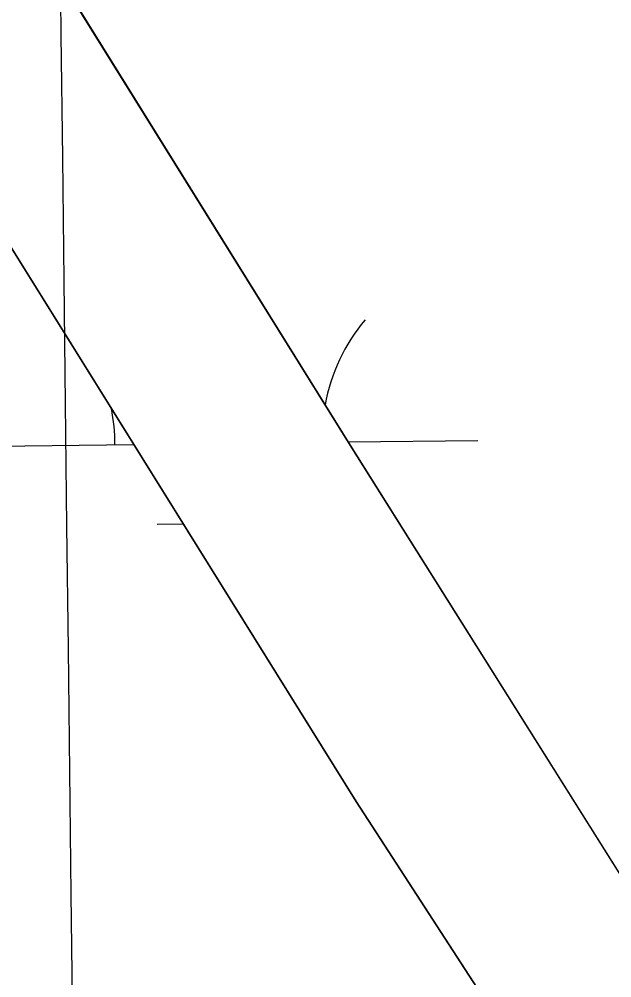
# Model space of a CAD drawing. Extents: x 3684037 to 3722149, y 433263 to 459021.
# Drawn here: x 3709210.6 to 3709324.9, y 456399.3 to 456584.2 of the extents above; entities that cross this region are included whole.
import ezdxf

# ---------------------------------------------------------------- set-up
doc = ezdxf.new("R2010")
doc.units = 0
for name, color, linetype in [('V-GRID-MAJR', 7, 'Continuous'), ('V-TOPO-SHOR', 7, 'Continuous'), ('V-WETL-SWMP', 7, 'Continuous')]:
    doc.layers.add(name, color=color, linetype=linetype)

msp = doc.modelspace()

# ---------------------------------------------------------------- linework, layer by layer
at = {"layer": 'V-GRID-MAJR'}
msp.add_spline([(3709426.74, 438923.75200000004), (3709355.373, 444981.088), (3709283.97, 451041.507), (3709212.5670000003, 457101.934), (3709212.531, 457105.01)], degree=3, dxfattribs=at)
at = {"layer": 'V-TOPO-SHOR'}
for points in [[(3709161.856, 456682.98), (3709274.4080000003, 456502.03500000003), (3709398.697, 456304.371), (3709475.207, 456192.3), (3709484.8340000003, 456176.799), (3709489.594, 456164.537), (3709493.6, 456155.735), (3709499.563, 456144.25800000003), (3709516.1750000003, 456113.816), (3709684.096, 455849.837)], [(3709163.407, 456613.32800000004), (3709275.572, 456433.317), (3709370.632, 456286.803), (3709407.457, 456227.732), (3709464.008, 456132.615), (3709518.485, 456041.368), (3709622.204, 455875.91500000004)]]:
    msp.add_lwpolyline(points, dxfattribs=at)
at = {"layer": 'V-WETL-SWMP'}
for p, q in [((3709274.408992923, 456502.03599387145), (3709161.8569927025, 456682.98099368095)), ((3709275.571989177, 456433.31598869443), (3709163.405989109, 456613.32798862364)), ((3709274.0246515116, 456502.65388299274), (3709299.020372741, 456502.94474342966)), ((3709199.027109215, 456501.7811771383), (3709232.667217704, 456502.1726272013)), ((3709398.6969931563, 456304.3699940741), (3709274.408992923, 456502.03599387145)), ((3709237.204086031, 456486.7933753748), (3709242.2137507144, 456486.8516698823)), ((3709370.6319892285, 456286.8019887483), (3709275.571989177, 456433.31598869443))]:
    msp.add_line(p, q, dxfattribs=at)
for centre, radius, start, end in [((3709304.2574292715, 456503.48051928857), 35.24628790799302, 139.89486397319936, 169.67684100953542), ((3709193.7790034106, 456502.1949433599), 35.24628790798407, 359.89486697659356, 11.330963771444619)]:
    msp.add_arc(centre, radius, start, end, dxfattribs=at)

doc.saveas('drawing.dxf')
